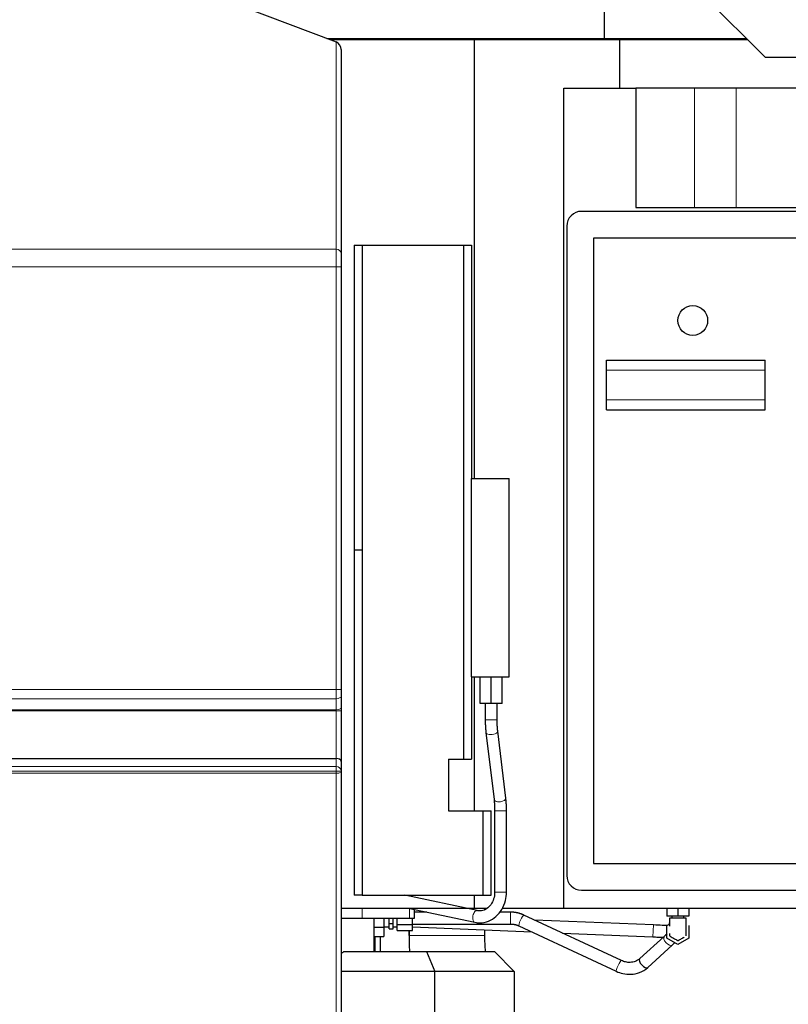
# Model space of a CAD drawing. Header units: inches. Extents: x 0 to 23760, y -13 to 16800.
# Tile 276 of 279: x 20611 to 21386, y 12770 to 13762. Entities that reach past the tile are written whole.
import ezdxf

# ---------------------------------------------------------------- set-up
doc = ezdxf.new("R2010")
doc.units = ezdxf.units.IN
doc.layers.add('1', color=7, linetype='Continuous', true_color=0xffffff)
doc.layers.add('254', color=7, linetype='Continuous', true_color=0xffffff)
doc.styles.add('latin_extended', font='simplex.shx')
doc.dimstyles.get("Standard").update_dxf_attribs({"dimtxt": 0.18, "dimasz": 0.18, "dimexe": 0.18, "dimexo": 0.0625, "dimgap": 0.09, "dimtad": 0, "dimtih": 1, "dimtoh": 1, "dimdec": 4, "dimzin": 0, "dimdsep": 46, "dimtxsty": 'Standard', "dimcen": 0.09, "dimadec": 0, "dimazin": 0, "dimtfac": 1, "dimtdec": 4, "dimtofl": 0, "dimtmove": 0, "dimatfit": 3, "dimfxl": 1, "dimtolj": 1, "dimtzin": 0, "dimarcsym": 0})

# ---------------------------------------------------------------- blocks, each defined once
blk = doc.blocks.new('_U1')
at = {"layer": '254', "color": 3, "linetype": 'Continuous', "lineweight": 13, "transparency": 16777216}
for p, q in [((22477.37, 13394.36), (22477.37, 9406.97)), ((20569.39, 11142.36), (20569.39, 9406.97)), ((22337.37, 9446.97), (20709.39, 9446.97))]:
    blk.add_line(p, q, dxfattribs=at)
at = {"layer": '254', "color": 3, "transparency": 16777216}
for points in [[(20709.39, 9470.3), (20709.39, 9423.63), (20569.39, 9446.97)], [(22337.37, 9423.63), (22337.37, 9470.3), (22477.37, 9446.97)]]:
    blk.add_solid(points, dxfattribs=at)
at = {"layer": 'Defpoints', "color": 0, "transparency": 16777216}
for p in [(22477.37, 13434.36), (20569.39, 11182.36), (20569.39, 9446.97)]:
    blk.add_point(p, dxfattribs=at)
at = {"layer": '254', "color": 2, "lineweight": 13, "transparency": 16777216, "insert": (21290.05, 9656.97), "char_height": 140, "attachment_point": 1, "style": 'latin_extended'}
blk.add_mtext('\\A1;1908', dxfattribs=at)
blk = doc.blocks.new('_U4')
at = {"layer": '254', "color": 3, "linetype": 'Continuous', "lineweight": 13, "transparency": 16777216}
for p, q in [((20569.39, 11758.86), (20569.39, 15108.02)), ((21126.29, 14781.6), (21126.29, 15108.02)), ((20709.39, 15068.02), (20986.29, 15068.02))]:
    blk.add_line(p, q, dxfattribs=at)
at = {"layer": '254', "color": 3, "transparency": 16777216}
for points in [[(20709.39, 15091.36), (20709.39, 15044.69), (20569.39, 15068.02)], [(20986.29, 15044.69), (20986.29, 15091.36), (21126.29, 15068.02)]]:
    blk.add_solid(points, dxfattribs=at)
at = {"layer": 'Defpoints', "color": 0, "transparency": 16777216}
for p in [(21126.29, 15068.02), (21126.29, 14741.6), (20569.39, 11718.86)]:
    blk.add_point(p, dxfattribs=at)
at = {"layer": '254', "color": 2, "lineweight": 13, "transparency": 16777216, "insert": (20667.84, 15278.02), "char_height": 140, "attachment_point": 1, "style": 'latin_extended'}
blk.add_mtext('\\A1;557', dxfattribs=at)

msp = doc.modelspace()

# ---------------------------------------------------------------- linework, layer by layer
at = {"layer": '1', "color": 2, "linetype": 'Continuous', "lineweight": 25}
for p, q in [((21200.162, 13967.203), (21200.162, 13743.595)), ((21239.565, 13848.218), (21362.295, 13724.681)), ((20733.413, 13814.391), (20929.893, 13740.079)), ((20920.599, 13743.595), (21200.162, 13743.595)), ((20923.862, 13742.36), (21069.393, 13742.36)), ((21069.393, 13742.36), (21215.936, 13742.36)), ((21069.393, 13300.376), (21069.393, 13742.36)), ((21180.814, 13743.595), (21180.814, 13742.36)), ((21200.162, 13743.595), (21343.506, 13743.595)), ((21215.936, 13742.36), (21344.732, 13742.36)), ((21215.936, 13693.36), (21215.936, 13742.36)), ((20934.893, 13732.551), (20934.893, 13526.818)), ((21362.295, 13724.681), (21441.908, 13724.681)), ((21159.393, 13693.36), (21232.037, 13693.36)), ((21159.393, 12867.36), (21159.393, 13693.36)), ((21291.227, 13693.36), (21232.037, 13693.36)), ((21232.037, 13693.36), (21232.037, 13573.36)), ((21333.307, 13693.36), (21291.227, 13693.36)), ((21763.308, 13693.36), (21333.307, 13693.36)), ((21232.037, 13573.36), (21871.393, 13573.36)), ((21831.393, 13569.36), (21177.393, 13569.36)), ((21162.393, 13554.36), (21162.393, 12900.36)), ((21819.393, 13542.36), (21189.393, 13542.36)), ((21189.393, 13542.36), (21189.393, 12912.36)), ((20948.189, 13535.36), (20948.189, 13227.969)), ((20948.189, 13535.36), (20956.189, 13535.36)), ((20956.189, 13535.36), (21058.189, 13535.36)), ((20956.189, 13535.36), (20956.189, 13227.969)), ((21058.189, 13535.36), (21066.189, 13535.36)), ((21058.189, 13535.36), (21058.189, 13017.36)), ((21066.189, 13535.36), (21066.189, 13300.358)), ((20934.893, 13513.515), (20934.893, 13087.613)), ((21202.393, 13409.36), (21202.393, 13419.36)), ((21202.393, 13419.36), (21362.393, 13419.36)), ((21362.393, 13409.36), (21362.393, 13419.36)), ((21202.393, 13379.36), (21202.393, 13409.36)), ((21362.393, 13379.36), (21362.393, 13409.36)), ((21202.393, 13369.36), (21202.393, 13379.36)), ((21362.393, 13369.36), (21362.393, 13379.36)), ((21202.393, 13369.36), (21362.393, 13369.36)), ((21066.189, 13300.365), (21104.189, 13300.365)), ((21066.189, 13100.365), (21066.189, 13300.365)), ((21104.189, 13100.365), (21104.189, 13300.365)), ((20948.189, 13227.969), (20948.189, 12880.36)), ((20956.189, 13227.969), (20948.189, 13227.969)), ((20956.189, 13227.969), (20956.189, 12880.36)), ((21066.189, 13100.37), (21066.189, 13017.36)), ((21066.189, 13100.365), (21104.189, 13100.365)), ((21069.393, 12965.374), (21069.393, 13100.37)), ((21075.189, 13073.365), (21075.189, 13100.365)), ((21086.189, 13073.365), (21086.189, 13100.365)), ((21097.189, 13073.365), (21097.189, 13100.365)), ((20934.893, 13080.688), (20934.893, 13069.445)), ((20934.893, 13066.212), (20934.893, 13015.125)), ((21086.189, 13073.365), (21075.189, 13073.365)), ((21080.188, 13073.365), (21080.188, 13057.217)), ((21097.189, 13073.365), (21086.189, 13073.365)), ((21092.188, 13057.217), (21092.188, 13073.365)), ((21100.963, 12978.124), (21092.828, 13045.76)), ((21080.914, 13044.327), (21089.049, 12976.691)), ((20569.393, 13018.159), (20929.893, 13018.159)), ((20934.893, 13015.125), (20934.893, 13005.66)), ((21043.189, 13017.36), (21058.189, 13017.36)), ((21043.189, 13017.36), (21043.189, 12965.36)), ((21058.189, 13017.36), (21066.189, 13017.36)), ((20934.893, 13004.682), (20934.893, 12707.453)), ((21043.189, 12965.36), (21078.189, 12965.36)), ((21078.189, 12965.36), (21086.189, 12965.36)), ((21078.189, 12880.36), (21078.189, 12965.36)), ((21086.189, 12880.36), (21086.189, 12965.36)), ((21089.689, 12965.234), (21089.689, 12883.536)), ((21101.689, 12883.536), (21101.689, 12965.234)), ((21189.393, 12912.36), (21819.393, 12912.36)), ((20956.189, 12880.36), (20948.189, 12880.36)), ((20956.189, 12880.36), (21078.189, 12880.36)), ((21072.09, 12864.799), (20998.988, 12880.361)), ((21069.393, 12867.36), (21069.393, 12880.362)), ((21078.189, 12880.36), (21086.189, 12880.36)), ((21177.393, 12885.36), (21831.393, 12885.36)), ((20934.894, 12867.36), (21069.393, 12867.36)), ((21002.424, 12867.36), (21069.592, 12853.062)), ((21069.393, 12867.36), (21082.041, 12867.36)), ((21079.435, 12867.362), (21079.435, 12865.648)), ((21097.508, 12867.36), (21159.393, 12867.36)), ((21159.393, 12867.36), (21871.393, 12867.36)), ((21263.393, 12867.36), (21263.393, 12859.36)), ((21274.393, 12867.36), (21274.393, 12859.36)), ((21285.393, 12867.36), (21285.393, 12859.36)), ((20934.893, 12857.36), (20956.051, 12857.36)), ((20956.051, 12857.36), (21004.011, 12857.36)), ((20968.301, 12823.5), (20968.301, 12857.36)), ((20977.893, 12857.36), (20977.893, 12848.123)), ((20983.518, 12851.875), (20983.518, 12857.36)), ((20987.393, 12851.875), (20987.393, 12857.36)), ((20991.393, 12851.009), (20991.393, 12857.36)), ((21004.011, 12857.36), (21008.893, 12857.36)), ((21006.893, 12851.009), (21006.893, 12857.36)), ((21008.893, 12857.36), (21008.893, 12865.983)), ((21021.214, 12863.36), (21008.894, 12863.36)), ((21072.09, 12864.799), (21071.994, 12864.816)), ((21072.091, 12864.799), (21072.09, 12864.799)), ((21105.534, 12863.36), (21094.757, 12863.36)), ((21217.403, 12814.568), (21119.177, 12860.352)), ((21274.393, 12859.36), (21263.393, 12859.36)), ((21268.393, 12859.36), (21268.393, 12857.36)), ((21285.393, 12859.36), (21274.393, 12859.36)), ((21280.393, 12857.36), (21280.393, 12859.36)), ((20968.301, 12848.123), (20977.893, 12848.123)), ((20977.893, 12848.36), (20983.518, 12848.36)), ((20977.893, 12848.123), (20977.893, 12838.885)), ((20983.518, 12846.391), (20983.518, 12851.875)), ((20983.518, 12851.875), (20987.393, 12851.875)), ((20983.518, 12846.391), (20987.393, 12846.391)), ((20987.393, 12846.391), (20987.393, 12851.875)), ((20987.393, 12848.36), (20991.393, 12848.36)), ((20991.393, 12851.009), (21006.893, 12851.009)), ((20991.393, 12844.659), (20991.393, 12851.009)), ((21006.893, 12851.36), (21105.534, 12851.36)), ((21006.893, 12844.659), (21006.893, 12851.009)), ((21006.895, 12848.435), (21127.013, 12843.46)), ((21114.107, 12849.475), (21212.334, 12803.692)), ((21249.663, 12850.39), (21129.904, 12855.35)), ((21263.393, 12849.711), (21265.893, 12851.155)), ((21263.393, 12837.009), (21263.393, 12849.711)), ((21265.893, 12851.155), (21265.893, 12852.439)), ((21285.393, 12849.711), (21285.393, 12837.009)), ((20968.301, 12838.885), (20977.893, 12838.885)), ((20969.393, 12823.498), (20969.393, 12838.884)), ((20974.71, 12823.5), (20974.71, 12838.884)), ((20991.393, 12844.659), (21006.893, 12844.659)), ((21003.351, 12844.66), (21003.351, 12839.697)), ((21003.362, 12839.697), (21003.362, 12844.66)), ((21079.435, 12845.431), (21079.435, 12839.697)), ((21158.185, 12842.168), (21249.166, 12838.4)), ((21260.471, 12838.792), (21235.96, 12816.461)), ((21274.393, 12830.659), (21263.393, 12837.009)), ((21285.393, 12837.009), (21274.393, 12830.659)), ((21244.042, 12807.59), (21268.552, 12829.922)), ((20937.549, 12823.5), (21021.109, 12823.5)), ((21021.109, 12823.5), (21089.393, 12823.5)), ((21021.109, 12823.5), (21029.393, 12803.5)), ((21089.393, 12823.5), (21109.393, 12803.5)), ((21029.393, 12803.5), (20934.894, 12803.5)), ((21109.393, 12803.5), (21029.393, 12803.5)), ((21029.393, 12716.685), (21029.393, 12803.5)), ((21109.393, 12803.5), (21109.393, 12716.699))]:
    msp.add_line(p, q, dxfattribs=at)
at = {"layer": '1', "color": 110, "linetype": 'Continuous', "lineweight": 13}
for p, q in [((20929.893, 13531.253), (20929.893, 13740.079)), ((21291.227, 13573.36), (21291.227, 13693.36)), ((21333.307, 13573.36), (21333.307, 13693.36)), ((20569.393, 13531.253), (20929.893, 13531.253)), ((20569.393, 13513.515), (20929.893, 13513.515)), ((20929.893, 13087.613), (20929.893, 13513.515)), ((20934.893, 13513.515), (20929.893, 13513.515)), ((21202.393, 13409.36), (21362.393, 13409.36)), ((21202.393, 13379.36), (21362.393, 13379.36)), ((20569.393, 13087.613), (20929.893, 13087.613)), ((20934.893, 13087.613), (20929.893, 13087.613)), ((20569.393, 13078.379), (20929.893, 13078.379)), ((20929.893, 13067.136), (20929.893, 13078.379)), ((20569.393, 13067.136), (20929.893, 13067.136)), ((20569.393, 13066.212), (20929.893, 13066.212)), ((20929.893, 13018.159), (20929.893, 13066.212)), ((20934.893, 13066.212), (20929.893, 13066.212)), ((21083.482, 13057.217), (21080.188, 13057.217)), ((21092.188, 13057.217), (21083.482, 13057.217)), ((21080.914, 13044.327), (21080.914, 13044.327)), ((20929.893, 13010.095), (20929.893, 13018.159)), ((20569.393, 13010.095), (20929.893, 13010.095)), ((20929.893, 13005.204), (20569.393, 13005.204)), ((20929.893, 13005.204), (20929.893, 13010.095)), ((20569.393, 13003.245), (20929.893, 13003.245)), ((20929.893, 12704.355), (20929.893, 13003.245)), ((21089.049, 12976.691), (21089.049, 12976.691)), ((21092.983, 12965.234), (21089.689, 12965.234)), ((21101.689, 12965.234), (21092.983, 12965.234)), ((21092.983, 12883.536), (21089.689, 12883.536)), ((21101.689, 12883.536), (21092.983, 12883.536)), ((20956.051, 12867.36), (20956.051, 12857.36)), ((21004.011, 12867.023), (21004.011, 12857.36)), ((21105.534, 12863.36), (21105.534, 12851.36)), ((21249.166, 12838.4), (21249.663, 12850.39)), ((21079.435, 12839.697), (21003.362, 12839.697))]:
    msp.add_line(p, q, dxfattribs=at)
at = {"layer": '1', "color": 2, "linetype": 'Continuous', "lineweight": 25}
msp.add_circle((21289.393, 13459.36), 15, dxfattribs=at)
for centre, radius, start, end in [((21177.393, 13554.36), 15, 90, 180), ((21177.393, 12900.36), 15, 180, 270), ((20894.393, 12883.5), 73.908, 303.228249, 305.725832)]:
    msp.add_arc(centre, radius, start, end, dxfattribs=at)
for centre, major_axis, ratio, start_param, end_param in [((20929.893, 13734.442), (-3.263, 5.505), 0.6881909, 4.0014511, 5.5722474), ((20929.893, 13015.125), (5, 0), 0.6068153, 0, 1.5707963), ((21241.385, 12839.697), (0, 238.037), 0.9999852, 1.5707963, 1.6388977), ((21241.395, 12839.697), (0, -238.037), 0.9999852, 4.712389, 4.7804904), ((21241.395, 12839.697), (0, 161.963), 0.9999852, 1.5707963, 1.67097), ((21240.001, 12812.025), (4.041, -4.435), 0.4652854, 3.1415927, 6.2831853)]:
    msp.add_ellipse(centre, major_axis=major_axis, ratio=ratio, start_param=start_param, end_param=end_param, dxfattribs=at)
at = {"layer": '1', "color": 110, "linetype": 'Continuous', "lineweight": 13}
for centre, major_axis, ratio, start_param, end_param in [((20929.893, 13526.818), (5, 0), 0.8870108, 0, 1.5707963), ((20929.893, 13080.688), (5, 0), 0.4617486, 4.712389, 6.2831853), ((20929.893, 13069.445), (5, 0), 0.4617486, 4.712389, 6.2831853), ((21086.871, 13045.044), (-5.957, -0.716), 0.4754858, 1.072572, 3.1509319), ((21086.871, 13045.044), (-5.957, -0.716), 0.4754858, 0, 1.072572), ((20929.893, 13005.66), (5, 0), 0.8870111, 0, 1.5707963), ((20929.893, 13005.66), (5, 0), 0.0910902, 4.712389, 6.2831853), ((20929.893, 13004.682), (-5, 0), 0.2875569, 1.5707963, 3.1415927), ((21095.006, 12977.407), (-5.957, -0.716), 0.4754858, 0, 1.072572), ((21095.006, 12977.407), (-5.957, -0.716), 0.4754858, 1.072572, 3.1416053), ((21070.841, 12858.93), (1.249, 5.868), 0.5271323, 1.779832, 3.1416143), ((21070.841, 12858.93), (1.249, 5.868), 0.5271323, 0.0309467, 1.779832), ((21116.642, 12854.914), (-2.535, -5.438), 0.1518423, 3.1415927, 6.2831853), ((21264.511, 12834.357), (4.041, -4.435), 0.4652854, 3.1415927, 6.2789638), ((21214.869, 12809.13), (-2.535, -5.438), 0.1518423, 3.1415927, 6.2693427)]:
    msp.add_ellipse(centre, major_axis=major_axis, ratio=ratio, start_param=start_param, end_param=end_param, dxfattribs=at)
for points, knots in [([(20929.893, 13513.515), (20929.893, 13513.974), (20929.893, 13514.43), (20929.893, 13515.336), (20929.893, 13516.237), (20929.893, 13517.574), (20929.893, 13518.454), (20929.893, 13519.111), (20929.893, 13519.329), (20929.893, 13519.656), (20929.893, 13519.818), (20929.893, 13519.981), (20929.893, 13520.089), (20929.893, 13520.143), (20929.893, 13520.629), (20929.893, 13521.053), (20929.893, 13521.887), (20929.893, 13522.705), (20929.893, 13523.888), (20929.893, 13524.647), (20929.893, 13525.204), (20929.893, 13525.48), (20929.893, 13525.752), (20929.893, 13525.932), (20929.893, 13526.022), (20929.893, 13526.467), (20929.893, 13526.811), (20929.893, 13527.475), (20929.893, 13528.116), (20929.893, 13529.01), (20929.893, 13529.559), (20929.893, 13529.954), (20929.893, 13530.147), (20929.893, 13530.334), (20929.893, 13530.456), (20929.893, 13530.517), (20929.893, 13530.816), (20929.893, 13531.041), (20929.893, 13531.253)], [0, 0, 0, 0, 0.0625, 0.0625, 0.125, 0.1875, 0.25, 0.25, 0.28125, 0.28125, 0.296875, 0.3046875, 0.3046875, 0.3125, 0.3125, 0.375, 0.375, 0.4375, 0.5, 0.5625, 0.5625, 0.59375, 0.609375, 0.609375, 0.625, 0.625, 0.6875, 0.6875, 0.75, 0.8125, 0.875, 0.875, 0.90625, 0.921875, 0.921875, 0.9375, 0.9375, 1, 1, 1, 1]), ([(20929.893, 13078.379), (20929.893, 13078.736), (20929.893, 13079.459), (20929.893, 13080.564), (20929.893, 13081.691), (20929.893, 13082.84), (20929.893, 13083.62), (20929.893, 13084.211), (20929.893, 13084.409), (20929.893, 13084.707), (20929.893, 13084.807), (20929.893, 13085.007), (20929.893, 13085.505), (20929.893, 13086.406), (20929.893, 13087.21), (20929.893, 13087.613)], [0, 0, 0, 0, 0.125, 0.25, 0.375, 0.5, 0.625, 0.625, 0.6875, 0.6875, 0.71875, 0.71875, 0.75, 0.875, 1, 1, 1, 1]), ([(20929.893, 13066.212), (20929.893, 13066.292), (20929.893, 13066.372), (20929.893, 13066.53), (20929.893, 13066.609), (20929.893, 13066.725), (20929.893, 13066.763), (20929.893, 13066.84), (20929.893, 13066.878), (20929.893, 13066.991), (20929.893, 13067.065), (20929.893, 13067.136)], [0, 0, 0, 0, 0.25, 0.25, 0.5, 0.5, 0.625, 0.625, 0.75, 0.75, 1, 1, 1, 1]), ([(20929.893, 13003.245), (20929.893, 13003.25), (20929.893, 13003.255), (20929.893, 13003.265), (20929.893, 13003.28), (20929.893, 13003.315), (20929.893, 13003.385), (20929.893, 13003.526), (20929.893, 13003.809), (20929.893, 13004.378), (20929.893, 13004.872), (20929.893, 13005.204)], [0, 0, 0, 0, 0.0078125, 0.0078125, 0.015625, 0.03125, 0.0625, 0.125, 0.25, 0.5, 1, 1, 1, 1]), ([(21282.89, 12857.36), (21282.89, 12855.635), (21282.89, 12852.183), (21282.89, 12848.3), (21282.89, 12845.82), (21282.89, 12844.953), (21282.89, 12844.447), (21282.89, 12844.099), (21282.89, 12843.669), (21282.89, 12842.31), (21282.89, 12841.17), (21282.89, 12840.046), (21282.89, 12839.65), (21282.89, 12839.491), (21282.89, 12839.458), (21282.89, 12839.453), (21282.89, 12839.453), (21282.89, 12839.455), (21282.89, 12839.455), (21282.89, 12839.454), (21282.89, 12839.454), (21282.89, 12839.454)], [0, 0, 0, 0, 0.1420717, 0.2841434, 0.3196613, 0.3462997, 0.3551792, 0.3640587, 0.3906972, 0.4262151, 0.5682868, 0.6393226, 0.7103585, 0.7458764, 0.7725148, 0.7813943, 0.7902738, 0.8169122, 0.8524302, 0.9945018, 1, 1, 1, 1])]:
    msp.add_open_spline(points, degree=3, knots=knots, dxfattribs=at)
at = {"layer": '1', "color": 2, "linetype": 'Continuous', "lineweight": 25}
for points, knots in [([(20934.893, 13526.818), (20934.893, 13526.659), (20934.893, 13526.49), (20934.893, 13526.266), (20934.893, 13526.221), (20934.893, 13526.128), (20934.893, 13525.989), (20934.893, 13525.844), (20934.893, 13525.548), (20934.893, 13525.136), (20934.893, 13524.466), (20934.893, 13523.744), (20934.893, 13523.228), (20934.893, 13522.895), (20934.893, 13522.828), (20934.893, 13522.693), (20934.893, 13522.489), (20934.893, 13522.282), (20934.893, 13521.863), (20934.893, 13521.294), (20934.893, 13520.407), (20934.893, 13519.794), (20934.893, 13519.169), (20934.893, 13518.851), (20934.893, 13518.446), (20934.893, 13518.364), (20934.893, 13518.202), (20934.893, 13517.957), (20934.893, 13517.712), (20934.893, 13517.22), (20934.893, 13516.559), (20934.893, 13515.557), (20934.893, 13514.881), (20934.893, 13514.201), (20934.893, 13513.859), (20934.893, 13513.515)], [0, 0, 0, 0, 0.0625, 0.0625, 0.078125, 0.078125, 0.09375, 0.125, 0.125, 0.1875, 0.25, 0.3125, 0.375, 0.375, 0.390625, 0.390625, 0.40625, 0.4375, 0.4375, 0.5, 0.5625, 0.625, 0.625, 0.6875, 0.6875, 0.703125, 0.703125, 0.71875, 0.75, 0.75, 0.8125, 0.875, 0.9375, 0.9375, 1, 1, 1, 1]), ([(20934.893, 13087.613), (20934.893, 13087.008), (20934.893, 13086.407), (20934.893, 13085.733), (20934.893, 13085.658), (20934.893, 13085.509), (20934.893, 13085.434), (20934.893, 13085.21), (20934.893, 13085.062), (20934.893, 13084.619), (20934.893, 13084.326), (20934.893, 13083.456), (20934.893, 13082.887), (20934.893, 13082.05), (20934.893, 13081.497), (20934.893, 13080.956), (20934.893, 13080.688)], [0, 0, 0, 0, 0.25, 0.25, 0.28125, 0.28125, 0.3125, 0.3125, 0.375, 0.375, 0.5, 0.5, 0.75, 0.75, 0.875, 1, 1, 1, 1]), ([(20934.893, 13069.445), (20934.893, 13069.195), (20934.893, 13068.938), (20934.893, 13068.608), (20934.893, 13068.542), (20934.893, 13068.409), (20934.893, 13068.208), (20934.893, 13068.006), (20934.893, 13067.6), (20934.893, 13067.326), (20934.893, 13066.773), (20934.893, 13066.494), (20934.893, 13066.212)], [0, 0, 0, 0, 0.25, 0.25, 0.3125, 0.3125, 0.375, 0.5, 0.5, 0.75, 0.75, 1, 1, 1, 1]), ([(20934.893, 13005.66), (20934.893, 13005.494), (20934.893, 13005.33), (20934.893, 13005.004), (20934.893, 13004.842), (20934.893, 13004.682)], [0, 0, 0, 0, 0.5, 0.5, 1, 1, 1, 1]), ([(21069.592, 12853.062), (21071.337, 12852.695), (21075.951, 12852.224), (21083.582, 12853.71), (21091.326, 12858.471), (21097.351, 12865.717), (21100.934, 12874.471), (21101.677, 12880.558), (21101.689, 12883.536)], [0, 0, 0, 0, 0.108467, 0.289725, 0.4704364, 0.6525623, 0.8375675, 1, 1, 1, 1]), ([(21089.689, 12883.536), (21089.685, 12882.279), (21089.418, 12878.812), (21087.664, 12873.267), (21083.92, 12868.132), (21079.015, 12864.956), (21074.925, 12864.351), (21072.604, 12864.689), (21072.09, 12864.799)], [0, 0, 0, 0, 0.1082635, 0.3078751, 0.5103069, 0.7165496, 0.937344, 1, 1, 1, 1]), ([(21282.89, 12857.36), (21282.882, 12857.36), (21282.84, 12857.36), (21282.778, 12857.36), (21282.66, 12857.36), (21282.429, 12857.36), (21281.963, 12857.36), (21281.034, 12857.36), (21279.174, 12857.36), (21277.315, 12857.36), (21275.721, 12857.36), (21275.123, 12857.36), (21274.725, 12857.36), (21274.559, 12857.36), (21274.451, 12857.36), (21274.401, 12857.36), (21274.368, 12857.36), (21274.277, 12857.36), (21273.928, 12857.36), (21272.534, 12857.36), (21270.14, 12857.36), (21267.759, 12857.36), (21266.353, 12857.36), (21266.012, 12857.36), (21265.916, 12857.36), (21265.889, 12857.36), (21265.897, 12857.36), (21265.891, 12857.36), (21265.89, 12857.36), (21265.896, 12857.36), (21265.894, 12857.36), (21265.893, 12857.36)], [0, 0, 0, 0, 0.0027205, 0.005441, 0.010882, 0.0217639, 0.0435279, 0.0870557, 0.1741114, 0.3482228, 0.3917507, 0.4352785, 0.4461605, 0.4570425, 0.4624834, 0.4638437, 0.4652039, 0.4679244, 0.4788064, 0.5223342, 0.6964456, 0.8705571, 0.9140849, 0.9249669, 0.9276874, 0.9290476, 0.9304079, 0.9358488, 0.9467308, 0.9576128, 1, 1, 1, 1]), ([(21282.89, 12839.454), (21282.892, 12839.358), (21282.893, 12839.586), (21282.893, 12840.319), (21282.893, 12840.888), (21282.893, 12841.508), (21282.893, 12842.153), (21282.893, 12842.823), (21282.893, 12845.31), (21282.893, 12850.127), (21282.893, 12854.769), (21282.893, 12857.36)], [0, 0, 0, 0, 0.1496487, 0.1909955, 0.229065, 0.2671087, 0.3000547, 0.3286714, 0.3591445, 0.6418572, 1, 1, 1, 1]), ([(21263.567, 12849.807), (21262.013, 12849.873), (21257.572, 12850.065), (21252.83, 12850.26), (21249.663, 12850.39)], [0, 0, 0, 0, 0.3732464, 1, 1, 1, 1]), ([(21249.166, 12838.4), (21250.955, 12838.326), (21254.291, 12838.188), (21258.111, 12838.03), (21260.114, 12837.948), (21260.664, 12837.926)], [0, 0, 0, 0, 0.4399873, 0.8429057, 1, 1, 1, 1]), ([(21265.893, 12841.907), (21265.893, 12841.6), (21265.893, 12840.986), (21265.896, 12840.298), (21265.89, 12839.835), (21265.89, 12839.643), (21265.897, 12839.522), (21265.889, 12839.46), (21265.916, 12839.437), (21266.012, 12839.387), (21266.353, 12839.182), (21267.759, 12838.383), (21270.14, 12836.994), (21272.534, 12835.627), (21273.928, 12834.809), (21274.277, 12834.616), (21274.368, 12834.557), (21274.401, 12834.545), (21274.451, 12834.584), (21274.559, 12834.638), (21274.725, 12834.734), (21275.123, 12834.97), (21275.721, 12835.312), (21277.315, 12836.232), (21278.993, 12837.201), (21280.405, 12838.016), (21280.755, 12838.218)], [0, 0, 0, 0, 0.046912, 0.093824, 0.105552, 0.11728, 0.123144, 0.12461, 0.126076, 0.129008, 0.140736, 0.1876481, 0.3752961, 0.5629442, 0.6098562, 0.6215842, 0.6245162, 0.6259822, 0.6274482, 0.6333122, 0.6450402, 0.6567682, 0.7036802, 0.7505923, 0.9382403, 1, 1, 1, 1]), ([(21212.323, 12803.698), (21214.487, 12802.704), (21219.251, 12801.087), (21227.348, 12800.315), (21236.28, 12802.156), (21241.503, 12805.346), (21244.034, 12807.583)], [0, 0, 0, 0, 0.1997093, 0.434661, 0.7014516, 1, 1, 1, 1]), ([(21235.968, 12816.468), (21234.608, 12815.226), (21231.726, 12813.452), (21226.629, 12812.447), (21221.776, 12812.878), (21218.813, 12813.909), (21217.414, 12814.563)], [0, 0, 0, 0, 0.2946037, 0.5585527, 0.7919067, 1, 1, 1, 1])]:
    msp.add_open_spline(points, degree=3, knots=knots, dxfattribs=at)
for points, degree in [([(21080.188, 13057.217), (21080.191, 13050.44), (21080.914, 13044.327)], 2), ([(21092.828, 13045.76), (21092.2, 13051.002), (21092.188, 13057.217)], 2), ([(21089.049, 12976.691), (21089.678, 12971.448), (21089.689, 12965.234)], 2), ([(21101.689, 12965.234), (21101.687, 12972.011), (21100.963, 12978.124)], 2), ([(21119.178, 12860.352), (21112.7, 12863.266), (21105.534, 12863.36)], 2), ([(21265.893, 12857.36), (21265.893, 12853.332), (21265.893, 12849.309)], 2), ([(21105.534, 12851.36), (21110.076, 12851.411), (21114.106, 12849.476)], 2), ([(21263.48, 12841.534), (21262.559, 12840.696), (21261.561, 12839.786), (21260.478, 12838.799)], 3), ([(21268.545, 12829.915), (21269.568, 12830.847), (21270.519, 12831.714), (21271.404, 12832.52)], 3)]:
    msp.add_open_spline(points, degree=degree, dxfattribs=at)

# ---------------------------------------------------------------- dimensions: what is measured, and where the dimension line sits
at = {"layer": '254', "color": 2, "linetype": 'Continuous', "lineweight": 13}
for base, p1, p2, picture, middle in [((21126.287, 15068.022), (20569.393, 11718.86), (21126.287, 14741.595), '_U4', (20847.84, 15068.022)), ((20569.393, 9446.967), (22477.373, 13434.36), (20569.393, 11182.36), '_U1', (21523.383, 9446.967))]:
    dim = msp.add_linear_dim(base=base, p1=p1, p2=p2, dimstyle='Standard', override={"dimscale": 40, "dimtxt": 3.5, "dimasz": 3.5, "dimexe": 1, "dimexo": 1, "dimgap": 1.75, "dimtad": 1, "dimtih": 1, "dimtoh": 0, "dimdec": 0, "dimlfac": 1, "dimzin": 8, "dimdsep": 46, "dimlunit": 2, "dimtxsty": 'latin_extended', "dimsah": 1, "dimse1": 0, "dimse2": 0, "dimsd1": 0, "dimsd2": 0, "dimclrd": 3, "dimclre": 3, "dimclrt": 2, "dimtol": 0, "dimtm": -0.1, "dimtfac": 0.714286, "dimtdec": 3, "dimtofl": 1, "dimtmove": 0, "dimtzin": 8, "dimlwd": 13, "dimlwe": 13}, dxfattribs=at)
    dim.commit()
    dim.dimension.update_dxf_attribs({"geometry": picture, "text_midpoint": middle, "dimtype": 160})

doc.saveas('drawing.dxf')
